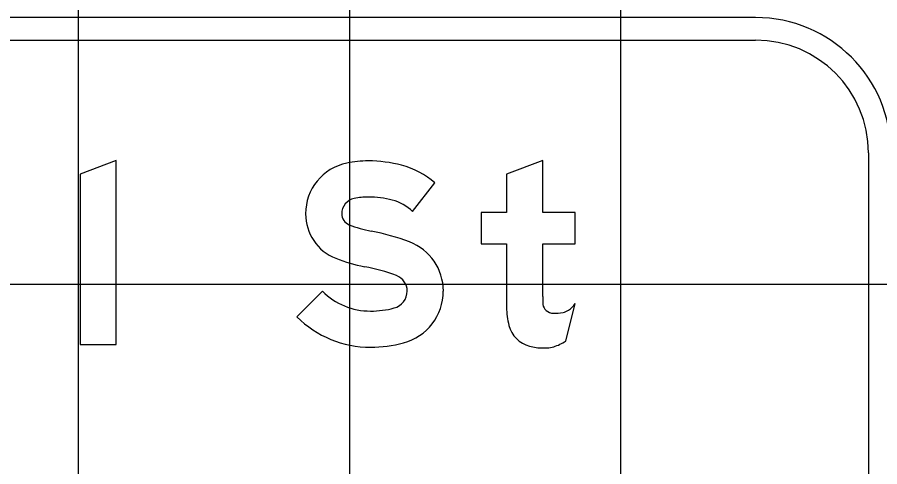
# Model space of a CAD drawing. Extents: x 2193008 to 2198143, y 1236112 to 1237864.
# Drawn here: x 2195644.26 to 2195650.61, y 1237201.76 to 1237205.08 of the extents above; entities that cross this region are included whole.
import ezdxf

# ---------------------------------------------------------------- set-up
doc = ezdxf.new("R2010")
doc.units = 0
for name, color, linetype in [('GSBWFILL', 7, 'Continuous'), ('GSCOLORFILL', 7, 'Continuous'), ('GSOUTLINE', 7, 'Continuous'), ('M-ROADS', 7, 'Continuous')]:
    doc.layers.add(name, color=color, linetype=linetype)

msp = doc.modelspace()

# ---------------------------------------------------------------- linework, layer by layer
at = {"layer": 'GSBWFILL'}
msp.add_line((2195648.2992, 1237202.6871), (2195648.3693, 1237202.9629), dxfattribs=at)
msp.add_lwpolyline([(2195644.986, 1237202.6623), (2195644.986, 1237204.0176), (2195644.7196, 1237203.9166), (2195644.7196, 1237202.6623)], close=True, dxfattribs=at)
for points in [[(2195648.1295, 1237203.0153), (2195648.1295, 1237203.4049), (2195648.3693, 1237203.4049), (2195648.3693, 1237203.6347), (2195648.1295, 1237203.6347), (2195648.1295, 1237204.0176), (2195647.8631, 1237203.9166), (2195647.8631, 1237203.6347), (2195647.6767, 1237203.6347), (2195647.6767, 1237203.4049), (2195647.8631, 1237203.4049), (2195647.8631, 1237202.9348)], [(2195647.1706, 1237203.6427), (2195647.3353, 1237203.853)], [(2195646.5056, 1237203.0538), (2195646.318, 1237202.8646)]]:
    msp.add_lwpolyline(points, dxfattribs=at)
for centre, major_axis, ratio, start_param, end_param in [((2195646.8441, 1237203.2306), (0, 0.7847), 0.999997, 0, 0.202758), ((2195646.8441, 1237203.0531), (0, 0.9622), 0.999997, 6.026234, 6.283185), ((2195646.7629, 1237203.6255), (0, 0.3816), 0.999997, 0.202758, 1.570796), ((2195646.9334, 1237203.3929), (0, 0.6109), 0.999997, 5.565152, 6.026234), ((2195646.7629, 1237203.6255), (0, 0.1152), 0.999997, 0.202758, 1.570796), ((2195646.8441, 1237203.2306), (0, 0.5183), 0.999997, 0, 0.202758), ((2195646.8441, 1237203.0531), (0, 0.6958), 0.999997, 6.026234, 6.283185), ((2195646.9334, 1237203.3929), (0, 0.3445), 0.999997, 5.523837, 6.026234), ((2195646.7349, 1237203.6255), (0, 0.3535), 0.999997, 1.570796, 2.761249), ((2195646.7349, 1237203.6255), (0, 0.0871), 0.999997, 1.570796, 2.761249), ((2195647.0252, 1237204.3516), (0, 0.8691), 0.999997, 2.761249, 2.95744), ((2195646.5691, 1237201.903), (0, 1.6216), 0.999997, 5.918637, 6.099033), ((2195647.0089, 1237203.0555), (0, 0.3881), 0.999997, 4.712389, 5.918637), ((2195647.0252, 1237204.3516), (0, 1.1355), 0.999997, 2.761249, 2.95744), ((2195646.5691, 1237201.903), (0, 1.3552), 0.999997, 5.918637, 6.099033), ((2195647.0089, 1237203.0555), (0, 0.1217), 0.999997, 4.712389, 5.918637), ((2195646.8603, 1237203.4117), (0, 0.5039), 0.999997, 2.360607, 3.141593), ((2195647.0012, 1237203.0555), (0, 0.1293), 0.999997, 3.401517, 4.712389), ((2195647.0012, 1237203.0555), (0, 0.3957), 0.999997, 3.401517, 4.712389), ((2195649.7972, 1237203.0153), (0, 1.6676), 0.999998, 1.570796, 1.606005), ((2195648.38, 1237202.9348), (0, 0.5169), 0.999998, 1.570796, 1.830698), ((2195648.2061, 1237202.9696), (0, 0.0766), 0.999998, 1.74085, 2.407828), ((2195648.194, 1237203.0936), (0, 0.2187), 0.999998, 3.756278, 4.071638), ((2195646.8603, 1237203.5853), (0, 0.6775), 0.999997, 3.141593, 3.401517), ((2195648.2085, 1237202.9723), (0, 0.0802), 0.999998, 2.407828, 3.141593), ((2195648.2085, 1237203.3127), (0, 0.4207), 0.999998, 3.141593, 3.310762), ((2195648.2625, 1237202.9965), (0, 0.0999), 0.999998, 3.310762, 3.756278), ((2195646.8603, 1237203.4117), (0, 0.7703), 0.999997, 2.360607, 3.141593), ((2195648.0897, 1237202.8576), (0, 0.2165), 0.999998, 1.830698, 2.869526), ((2195648.121, 1237202.9491), (0, 0.3169), 0.999998, 3.427755, 3.738844), ((2195646.8603, 1237203.5853), (0, 0.9439), 0.999997, 3.141593, 3.401517), ((2195648.1295, 1237203.0005), (0, 0.3648), 0.999998, 2.869526, 3.141593), ((2195648.1295, 1237203.161), (0, 0.5253), 0.999998, 3.141593, 3.205734), ((2195648.1493, 1237202.8528), (0, 0.2165), 0.999998, 3.205734, 3.427755)]:
    msp.add_ellipse(centre, major_axis=major_axis, ratio=ratio, start_param=start_param, end_param=end_param, dxfattribs=at)
at = {"layer": 'GSCOLORFILL'}
for p, q in [((2195649.6982, 1237205.073), (2195638.2097, 1237205.073)), ((2195638.2097, 1237204.9065), (2195649.6982, 1237204.9065)), ((2195650.5307, 1237204.074), (2195650.5307, 1237196.082)), ((2195648.2992, 1237202.6871), (2195648.3693, 1237202.9629))]:
    msp.add_line(p, q, dxfattribs=at)
msp.add_lwpolyline([(2195644.986, 1237202.6623), (2195644.986, 1237204.0176), (2195644.7196, 1237203.9166), (2195644.7196, 1237202.6623)], close=True, dxfattribs=at)
for points in [[(2195648.1295, 1237203.0153), (2195648.1295, 1237203.4049), (2195648.3693, 1237203.4049), (2195648.3693, 1237203.6347), (2195648.1295, 1237203.6347), (2195648.1295, 1237204.0176), (2195647.8631, 1237203.9166), (2195647.8631, 1237203.6347), (2195647.6767, 1237203.6347), (2195647.6767, 1237203.4049), (2195647.8631, 1237203.4049), (2195647.8631, 1237202.9348)], [(2195647.1706, 1237203.6427), (2195647.3353, 1237203.853)], [(2195646.5056, 1237203.0538), (2195646.318, 1237202.8646)]]:
    msp.add_lwpolyline(points, dxfattribs=at)
for radius in [0.999, 0.8325]:
    msp.add_arc((2195649.6982, 1237204.074), radius, 0, 90, dxfattribs=at)
for centre, major_axis, ratio, start_param, end_param in [((2195646.8441, 1237203.2306), (0, 0.7847), 0.999997, 0, 0.202758), ((2195646.8441, 1237203.0531), (0, 0.9622), 0.999997, 6.026234, 6.283185), ((2195646.7629, 1237203.6255), (0, 0.3816), 0.999997, 0.202758, 1.570796), ((2195646.9334, 1237203.3929), (0, 0.6109), 0.999997, 5.565152, 6.026234), ((2195646.7629, 1237203.6255), (0, 0.1152), 0.999997, 0.202758, 1.570796), ((2195646.8441, 1237203.2306), (0, 0.5183), 0.999997, 0, 0.202758), ((2195646.8441, 1237203.0531), (0, 0.6958), 0.999997, 6.026234, 6.283185), ((2195646.9334, 1237203.3929), (0, 0.3445), 0.999997, 5.523837, 6.026234), ((2195646.7349, 1237203.6255), (0, 0.3535), 0.999997, 1.570796, 2.761249), ((2195646.7349, 1237203.6255), (0, 0.0871), 0.999997, 1.570796, 2.761249), ((2195647.0252, 1237204.3516), (0, 0.8691), 0.999997, 2.761249, 2.95744), ((2195646.5691, 1237201.903), (0, 1.6216), 0.999997, 5.918637, 6.099033), ((2195647.0089, 1237203.0555), (0, 0.3881), 0.999997, 4.712389, 5.918637), ((2195647.0252, 1237204.3516), (0, 1.1355), 0.999997, 2.761249, 2.95744), ((2195646.5691, 1237201.903), (0, 1.3552), 0.999997, 5.918637, 6.099033), ((2195647.0089, 1237203.0555), (0, 0.1217), 0.999997, 4.712389, 5.918637), ((2195646.8603, 1237203.4117), (0, 0.5039), 0.999997, 2.360607, 3.141593), ((2195647.0012, 1237203.0555), (0, 0.1293), 0.999997, 3.401517, 4.712389), ((2195647.0012, 1237203.0555), (0, 0.3957), 0.999997, 3.401517, 4.712389), ((2195649.7972, 1237203.0153), (0, 1.6676), 0.999998, 1.570796, 1.606005), ((2195648.38, 1237202.9348), (0, 0.5169), 0.999998, 1.570796, 1.830698), ((2195648.2061, 1237202.9696), (0, 0.0766), 0.999998, 1.74085, 2.407828), ((2195648.194, 1237203.0936), (0, 0.2187), 0.999998, 3.756278, 4.071638), ((2195646.8603, 1237203.5853), (0, 0.6775), 0.999997, 3.141593, 3.401517), ((2195648.2085, 1237202.9723), (0, 0.0802), 0.999998, 2.407828, 3.141593), ((2195648.2085, 1237203.3127), (0, 0.4207), 0.999998, 3.141593, 3.310762), ((2195648.2625, 1237202.9965), (0, 0.0999), 0.999998, 3.310762, 3.756278), ((2195646.8603, 1237203.4117), (0, 0.7703), 0.999997, 2.360607, 3.141593), ((2195648.0897, 1237202.8576), (0, 0.2165), 0.999998, 1.830698, 2.869526), ((2195648.121, 1237202.9491), (0, 0.3169), 0.999998, 3.427755, 3.738844), ((2195646.8603, 1237203.5853), (0, 0.9439), 0.999997, 3.141593, 3.401517), ((2195648.1295, 1237203.0005), (0, 0.3648), 0.999998, 2.869526, 3.141593), ((2195648.1295, 1237203.161), (0, 0.5253), 0.999998, 3.141593, 3.205734), ((2195648.1493, 1237202.8528), (0, 0.2165), 0.999998, 3.205734, 3.427755)]:
    msp.add_ellipse(centre, major_axis=major_axis, ratio=ratio, start_param=start_param, end_param=end_param, dxfattribs=at)
at = {"layer": 'GSOUTLINE'}
msp.add_line((2195648.2992, 1237202.6871), (2195648.3693, 1237202.9629), dxfattribs=at)
msp.add_lwpolyline([(2195644.986, 1237202.6623), (2195644.986, 1237204.0176), (2195644.7196, 1237203.9166), (2195644.7196, 1237202.6623)], close=True, dxfattribs=at)
for points in [[(2195648.1295, 1237203.0153), (2195648.1295, 1237203.4049), (2195648.3693, 1237203.4049), (2195648.3693, 1237203.6347), (2195648.1295, 1237203.6347), (2195648.1295, 1237204.0176), (2195647.8631, 1237203.9166), (2195647.8631, 1237203.6347), (2195647.6767, 1237203.6347), (2195647.6767, 1237203.4049), (2195647.8631, 1237203.4049), (2195647.8631, 1237202.9348)], [(2195647.1706, 1237203.6427), (2195647.3353, 1237203.853)], [(2195646.5056, 1237203.0538), (2195646.318, 1237202.8646)]]:
    msp.add_lwpolyline(points, dxfattribs=at)
for centre, major_axis, ratio, start_param, end_param in [((2195646.8441, 1237203.2306), (0, 0.7847), 0.999997, 0, 0.202758), ((2195646.8441, 1237203.0531), (0, 0.9622), 0.999997, 6.026234, 6.283185), ((2195646.7629, 1237203.6255), (0, 0.3816), 0.999997, 0.202758, 1.570796), ((2195646.9334, 1237203.3929), (0, 0.6109), 0.999997, 5.565152, 6.026234), ((2195646.7629, 1237203.6255), (0, 0.1152), 0.999997, 0.202758, 1.570796), ((2195646.8441, 1237203.2306), (0, 0.5183), 0.999997, 0, 0.202758), ((2195646.8441, 1237203.0531), (0, 0.6958), 0.999997, 6.026234, 6.283185), ((2195646.9334, 1237203.3929), (0, 0.3445), 0.999997, 5.523837, 6.026234), ((2195646.7349, 1237203.6255), (0, 0.3535), 0.999997, 1.570796, 2.761249), ((2195646.7349, 1237203.6255), (0, 0.0871), 0.999997, 1.570796, 2.761249), ((2195647.0252, 1237204.3516), (0, 0.8691), 0.999997, 2.761249, 2.95744), ((2195646.5691, 1237201.903), (0, 1.6216), 0.999997, 5.918637, 6.099033), ((2195647.0089, 1237203.0555), (0, 0.3881), 0.999997, 4.712389, 5.918637), ((2195647.0252, 1237204.3516), (0, 1.1355), 0.999997, 2.761249, 2.95744), ((2195646.5691, 1237201.903), (0, 1.3552), 0.999997, 5.918637, 6.099033), ((2195647.0089, 1237203.0555), (0, 0.1217), 0.999997, 4.712389, 5.918637), ((2195646.8603, 1237203.4117), (0, 0.5039), 0.999997, 2.360607, 3.141593), ((2195647.0012, 1237203.0555), (0, 0.1293), 0.999997, 3.401517, 4.712389), ((2195647.0012, 1237203.0555), (0, 0.3957), 0.999997, 3.401517, 4.712389), ((2195649.7972, 1237203.0153), (0, 1.6676), 0.999998, 1.570796, 1.606005), ((2195648.38, 1237202.9348), (0, 0.5169), 0.999998, 1.570796, 1.830698), ((2195648.2061, 1237202.9696), (0, 0.0766), 0.999998, 1.74085, 2.407828), ((2195648.194, 1237203.0936), (0, 0.2187), 0.999998, 3.756278, 4.071638), ((2195646.8603, 1237203.5853), (0, 0.6775), 0.999997, 3.141593, 3.401517), ((2195648.2085, 1237202.9723), (0, 0.0802), 0.999998, 2.407828, 3.141593), ((2195648.2085, 1237203.3127), (0, 0.4207), 0.999998, 3.141593, 3.310762), ((2195648.2625, 1237202.9965), (0, 0.0999), 0.999998, 3.310762, 3.756278), ((2195646.8603, 1237203.4117), (0, 0.7703), 0.999997, 2.360607, 3.141593), ((2195648.0897, 1237202.8576), (0, 0.2165), 0.999998, 1.830698, 2.869526), ((2195648.121, 1237202.9491), (0, 0.3169), 0.999998, 3.427755, 3.738844), ((2195646.8603, 1237203.5853), (0, 0.9439), 0.999997, 3.141593, 3.401517), ((2195648.1295, 1237203.0005), (0, 0.3648), 0.999998, 2.869526, 3.141593), ((2195648.1295, 1237203.161), (0, 0.5253), 0.999998, 3.141593, 3.205734), ((2195648.1493, 1237202.8528), (0, 0.2165), 0.999998, 3.205734, 3.427755)]:
    msp.add_ellipse(centre, major_axis=major_axis, ratio=ratio, start_param=start_param, end_param=end_param, dxfattribs=at)
at = {"layer": 'M-ROADS'}
for p, q in [((2195644.7065, 1237163.1062), (2195644.7065, 1237223.1062)), ((2195646.7065, 1237163.1062), (2195646.7065, 1237223.1062)), ((2195648.7065, 1237163.1062), (2195648.7065, 1237223.1062)), ((2195584.7065, 1237203.1062), (2195714.7065, 1237203.1062))]:
    msp.add_line(p, q, dxfattribs=at)

doc.saveas('drawing.dxf')
